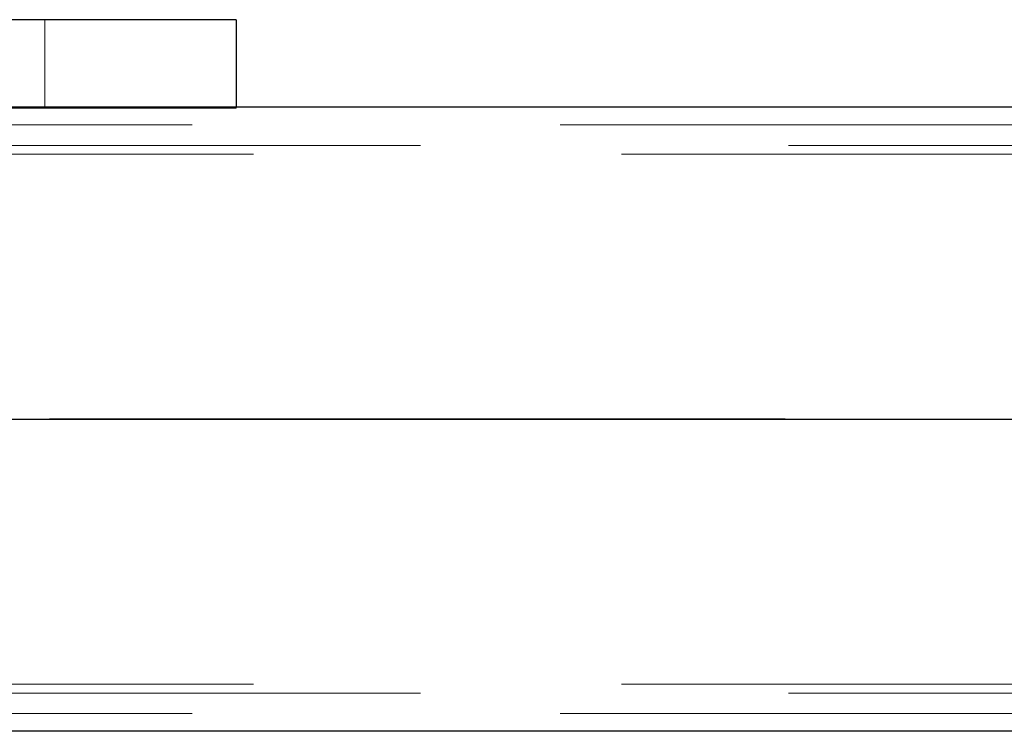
# Model space of a CAD drawing. Header units: millimetres. Extents: x -851 to 2, y 9346 to 10016.
# Tile 400 of 505: x -342.23 to -338.88, y 9579.77 to 9582.19. Entities that reach past the tile are written whole.
import ezdxf

# ---------------------------------------------------------------- set-up
doc = ezdxf.new("R2010")
doc.units = ezdxf.units.MM
doc.header["$LTSCALE"] = 10
doc.linetypes.add('HIDDEN', pattern=[0.375, 0.25, -0.125])
doc.linetypes.add('MITTE', pattern=[2, 1.25, -0.25, 0.25, -0.25])
for name, color, linetype, lineweight in [('PS_Hidden', 2, 'HIDDEN', 9), ('PS_Shape', 161, 'Continuous', 30), ('PS_SOLID', 7, 'Continuous', 30)]:
    doc.layers.add(name, color=color, linetype=linetype, lineweight=lineweight)
doc.layers.add('PS_Mid', color=5, linetype='MITTE')

# ---------------------------------------------------------------- blocks, each defined once
blk = doc.blocks.new('*X865')
at = {"layer": 'PS_Hidden', "color": 2, "linetype": 'HIDDEN'}
for p, q in [((-342.1424, 9582.1856), (-342.1424, 9581.8856)), ((-347.4924, 9581.8856), (-341.4924, 9581.8856)), ((-341.4924, 9581.8884), (-341.4924, 9581.8856)), ((-344.1408, 9581.8284), (-334.7924, 9581.8284)), ((-187.1157, 9581.7584), (-423.9557, 9581.7584)), ((-343.9324, 9581.7284), (-334.7924, 9581.7284)), ((-343.9324, 9579.9284), (-334.7924, 9579.9284)), ((-187.1157, 9579.8984), (-423.9557, 9579.8984)), ((-344.1408, 9579.8284), (-334.7924, 9579.8284))]:
    blk.add_line(p, q, dxfattribs=at)
at = {"layer": 'PS_Mid', "color": 5, "linetype": 'MITTE'}
for p, q in [((-184.6266, 9580.8284), (-426.4449, 9580.8284)), ((-346.6765, 9580.8284), (-282.3083, 9580.8284))]:
    blk.add_line(p, q, dxfattribs=at)
at = {"layer": 'PS_SOLID', "color": 7, "linetype": 'Continuous'}
for p, q in [((-341.4924, 9582.1856), (-347.4924, 9582.1856)), ((-341.4924, 9582.1856), (-341.4924, 9581.8884)), ((-187.1157, 9581.8884), (-423.9557, 9581.8884)), ((-187.1157, 9579.7684), (-423.9557, 9579.7684))]:
    blk.add_line(p, q, dxfattribs=at)

msp = doc.modelspace()

# ---------------------------------------------------------------- block references
at = {"layer": 'PS_Shape', "color": 31}
msp.add_blockref('*X865', (0, 0), dxfattribs=at)

doc.saveas('drawing.dxf')
